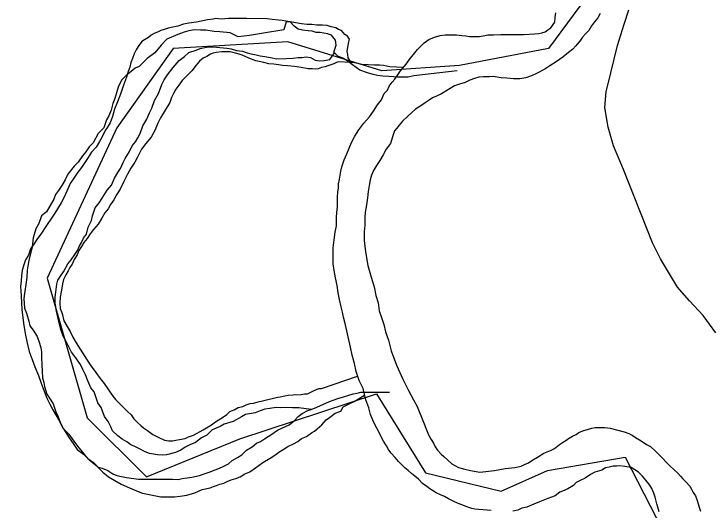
# Model space of a CAD drawing. Extents: x -561 to 1170, y 0 to 846.
# Drawn here: x 98.65 to 105.33, y 188.34 to 193.08 of the extents above; entities that cross this region are included whole.
import ezdxf

# ---------------------------------------------------------------- set-up
doc = ezdxf.new("R2010")
doc.units = 0
for name, color, linetype in [('GM_X_City_Street', 7, 'Continuous'), ('GM_X_Major_River', 7, 'Continuous'), ('GM_X_Township', 7, 'Continuous')]:
    doc.layers.add(name, color=color, linetype=linetype)

msp = doc.modelspace()

# ---------------------------------------------------------------- linework, layer by layer
at = {"layer": 'GM_X_City_Street'}
msp.add_lwpolyline([(105.3541, 190.0361), (105.2329, 190.2014), (105.1044, 190.3409), (104.9906, 190.4695), (104.9025, 190.6128), (104.8253, 190.7413), (104.7519, 190.8955), (104.4729, 191.5934), (104.3781, 191.8198), (104.3257, 191.9988), (104.2951, 192.1865), (104.3082, 192.335), (104.3519, 192.5185), (104.4173, 192.7804), (104.4784, 192.9812), (104.5254, 193.1194)], dxfattribs=at)
at = {"layer": 'GM_X_Major_River'}
for points in [[(102.3579, 188.7727), (102.3252, 188.8051), (102.2926, 188.8429), (102.2545, 188.8861), (102.2327, 188.9131), (102.2109, 188.9564), (102.1837, 188.9997), (102.1564, 189.0483), (102.1346, 189.097), (102.1073, 189.1457), (102.0801, 189.1998), (102.0582, 189.2539), (102.0417, 189.3189), (102.0144, 189.3946), (101.9869, 189.5029), (101.9487, 189.5786), (101.9213, 189.6653), (101.9048, 189.741), (101.8829, 189.8222), (101.8664, 189.898), (101.8168, 190.1254), (101.8004, 190.185), (101.7893, 190.2337), (101.7784, 190.2824), (101.7619, 190.3528), (101.7508, 190.4178), (101.7397, 190.4882), (101.7232, 190.5586), (101.7121, 190.629), (101.7011, 190.694), (101.7008, 190.7698), (101.7006, 190.8456), (101.7111, 190.9215), (101.7217, 190.9974), (101.7323, 191.0571), (101.7321, 191.1329), (101.7373, 191.1871), (101.7426, 191.2359), (101.7424, 191.2846), (101.7423, 191.3334), (101.7475, 191.3768), (101.7528, 191.4201), (101.7526, 191.4581), (101.7633, 191.5014), (101.7686, 191.5394), (101.7739, 191.5773), (101.7846, 191.6207), (101.8061, 191.6858), (101.8329, 191.7455), (101.8544, 191.7997), (101.8759, 191.854), (101.9082, 191.9137), (101.9459, 191.9734), (101.9945, 192.0385), (102.0484, 192.0983), (102.0862, 192.1526), (102.1239, 192.2123), (102.1616, 192.2612), (102.1885, 192.3209), (102.2209, 192.3535), (102.2371, 192.3915), (102.264, 192.4295), (102.291, 192.4567), (102.3126, 192.4892), (102.3449, 192.5381), (102.3827, 192.5816), (102.4097, 192.6141), (102.4258, 192.6413), (102.5068, 192.7391), (102.5392, 192.7717), (102.5716, 192.8043), (102.6148, 192.8369), (102.6689, 192.8588), (102.723, 192.8752), (102.7717, 192.8808), (102.8205, 192.8809), (102.8476, 192.881), (102.8801, 192.8811), (102.9289, 192.8759), (102.9668, 192.8706), (103.0048, 192.8653), (103.0319, 192.8653), (103.0698, 192.8655), (103.0969, 192.8656), (103.1348, 192.8711), (103.1781, 192.8821), (103.2323, 192.8822), (103.3027, 192.8824), (103.384, 192.8827), (103.4165, 192.8828), (103.5194, 192.8831), (103.6223, 192.8889), (103.6657, 192.8944), (103.6928, 192.8999), (103.7252, 192.9109), (103.7522, 192.9272), (103.7793, 192.949), (103.817, 193.0033), (103.8223, 193.0466), (103.8275, 193.09)], [(104.2501, 193.0859), (104.2286, 193.0425), (104.1963, 193.0045), (104.1693, 192.9665), (104.1424, 192.923), (104.11, 192.8904), (104.083, 192.8578), (104.0614, 192.8307), (104.0182, 192.7764), (103.9913, 192.7438), (103.948, 192.7111), (103.894, 192.6676), (103.8291, 192.6241), (103.7697, 192.5859), (103.721, 192.5533), (103.6507, 192.5151), (103.5966, 192.4879), (103.5425, 192.4714), (103.4829, 192.4604), (103.4233, 192.4602), (103.3583, 192.4655), (103.3041, 192.4707), (103.2662, 192.476), (103.2282, 192.4813), (103.1957, 192.4812), (103.1632, 192.4811), (103.1361, 192.481), (103.0928, 192.4754), (103.0495, 192.4645), (103.0062, 192.4481), (102.963, 192.4263), (102.9088, 192.4098), (102.8601, 192.3934), (102.7358, 192.3172), (102.6871, 192.2954), (102.6492, 192.279), (102.6168, 192.2572), (102.579, 192.23), (102.5303, 192.1974)], [(102.3714, 192.5686), (102.2419, 192.5757), (102.2093, 192.581), (102.1822, 192.5864), (102.1443, 192.5916), (102.0955, 192.5915), (101.9763, 192.5965), (101.9383, 192.6072), (101.9058, 192.6126), (101.8733, 192.6179), (101.846, 192.6611), (101.8405, 192.6936), (101.835, 192.7207), (101.8403, 192.764), (101.8509, 192.8129), (101.8563, 192.8399), (101.8399, 192.867), (101.8128, 192.8832), (101.7801, 192.921), (101.753, 192.9317), (101.7259, 192.9479), (101.6825, 192.9586), (101.6445, 192.9693), (101.6012, 192.9746), (101.547, 192.9744), (101.4982, 192.9797), (101.4548, 192.9796), (101.4006, 192.9848), (101.3464, 192.9955), (101.2922, 193.0061), (101.2489, 193.0114), (101.2163, 193.0167), (101.1784, 193.022), (101.1188, 193.0272), (101.07, 193.0325), (100.8749, 193.0373), (100.7882, 193.037), (100.7016, 193.0368), (100.6311, 193.0311), (100.5824, 193.0364), (100.5553, 193.0309), (100.5011, 193.0253), (100.3983, 193.0033), (100.3225, 192.9922), (100.2737, 192.9812), (100.2196, 192.9648), (100.1709, 192.9538), (100.1276, 192.9429), (100.0897, 192.9319), (100.0572, 192.921), (100.0302, 192.91), (99.9923, 192.8937), (99.9653, 192.8773), (99.9382, 192.8555), (99.9004, 192.8338), (99.8734, 192.8174), (99.841, 192.7686), (99.8195, 192.736), (99.8033, 192.698), (99.7873, 192.6546), (99.7711, 192.6167), (99.7604, 192.5733), (99.7443, 192.5299), (99.7283, 192.4757), (99.7014, 192.3997), (99.6746, 192.3238), (99.6424, 192.2424), (99.6155, 192.1719), (99.5941, 192.1014), (99.5726, 192.0417), (99.5457, 191.9983), (99.5241, 191.9657), (99.4972, 191.906), (99.4703, 191.8626), (99.438, 191.8083), (99.3948, 191.7594), (99.3624, 191.7106), (99.3301, 191.6617), (99.2978, 191.6128), (99.2654, 191.5694), (99.2385, 191.5314), (99.2115, 191.4934), (99.1899, 191.4608), (99.1362, 191.336), (99.1039, 191.2763), (99.0446, 191.1786), (99.0177, 191.1406), (98.9638, 191.0591), (98.9099, 190.9777), (98.8775, 190.9343), (98.8452, 190.88), (98.8128, 190.8365), (98.7914, 190.7768), (98.7644, 190.7335), (98.7483, 190.6846), (98.7323, 190.6304), (98.727, 190.5816)], [(101.7145, 192.7095), (101.708, 192.716), (101.7292, 192.7811), (101.7235, 192.8298), (101.6853, 192.8783), (101.6474, 192.8888), (101.577, 192.9046), (101.5392, 192.9043), (101.5013, 192.9149), (101.4634, 192.9201), (101.4093, 192.9251), (101.366, 192.9356), (101.3279, 192.9624), (101.2898, 193.0055), (101.252, 193.0053), (101.2308, 192.9293), (101.0364, 192.8955), (100.9014, 192.8729), (100.7934, 192.8613), (100.7174, 192.8987), (100.62, 192.9089), (100.5659, 192.9139), (100.4848, 192.9242), (100.4361, 192.9239), (100.3766, 192.9289), (100.3226, 192.9176), (100.2794, 192.9065), (100.2201, 192.8845), (100.1122, 192.8404), (100.0586, 192.7805), (99.9996, 192.7097), (99.9243, 192.655), (99.8491, 192.5787), (99.8113, 192.5622), (99.7737, 192.5294), (99.7253, 192.4912), (99.6823, 192.4476), (99.6503, 192.3824), (99.6186, 192.2739), (99.5973, 192.225), (99.5815, 192.1599), (99.5602, 192.1056), (99.5389, 192.0675), (99.5123, 191.9915), (99.4586, 191.937), (99.4105, 191.85), (99.3729, 191.8119), (99.3408, 191.7629), (99.3086, 191.7248), (99.2658, 191.6649), (99.2282, 191.6268), (99.1692, 191.5506), (99.1425, 191.4962), (99.1105, 191.4419), (99.0783, 191.3929), (99.0515, 191.3548), (99.0356, 191.3114), (98.9661, 191.1918), (98.9177, 191.1535), (98.8912, 191.0775), (98.8645, 191.0286), (98.838, 190.9418), (98.8278, 190.8551), (98.7962, 190.7249), (98.7857, 190.6707), (98.7806, 190.6327), (98.7757, 190.5623), (98.7705, 190.5189), (98.755, 190.4105), (98.7499, 190.3617), (98.7559, 190.2697), (98.7725, 190.2211), (98.7946, 190.1455), (98.8057, 190.1022), (98.8384, 190.0591), (98.8766, 189.9998), (98.8987, 189.935), (98.9098, 189.8917), (98.9155, 189.8539), (98.9158, 189.7997), (98.9217, 189.7293), (98.9221, 189.6698), (98.9279, 189.6048), (98.939, 189.5616), (98.9446, 189.5237), (98.9668, 189.4481), (98.9941, 189.4103), (99.0269, 189.3564)], [(100.1735, 192.5701), (100.2325, 192.6355), (100.281, 192.6737), (100.324, 192.7119), (100.3941, 192.734), (100.4318, 192.7505), (100.4912, 192.7618), (100.5344, 192.7675), (100.5885, 192.7624), (100.6859, 192.7523), (100.7292, 192.7472), (100.778, 192.7313), (100.8375, 192.7262), (100.8808, 192.7103), (100.9188, 192.6997), (100.9675, 192.6892), (101.0054, 192.6787), (101.0487, 192.6735), (101.1028, 192.6631), (101.1624, 192.6527), (101.2543, 192.6533), (101.3191, 192.6591), (101.3677, 192.6649), (101.4056, 192.6652), (101.4434, 192.6708), (101.4867, 192.6657), (101.5301, 192.6389), (101.5734, 192.6338), (101.6166, 192.6341), (101.6706, 192.6453), (101.7145, 192.7095)], [(101.8733, 192.6179), (101.7487, 192.6229), (101.7, 192.6011), (101.6513, 192.5847), (101.6242, 192.5737), (101.5917, 192.5682), (101.5592, 192.5573), (101.5322, 192.5518), (101.4996, 192.5571), (101.4617, 192.557), (101.3967, 192.5676), (101.3316, 192.5782), (101.2666, 192.5834), (101.2178, 192.5887), (101.1799, 192.594), (101.1365, 192.5993), (101.0877, 192.6046), (101.0389, 192.6152), (100.9955, 192.6259), (100.963, 192.6313), (100.8979, 192.6581), (100.8599, 192.6743), (100.8328, 192.685), (100.8057, 192.6958), (100.7677, 192.7065), (100.7189, 192.7172), (100.681, 192.717), (100.6377, 192.7169), (100.5835, 192.7113), (100.5564, 192.7058), (100.5294, 192.6949), (100.4969, 192.6731), (100.4591, 192.6567), (100.4266, 192.6296), (100.3943, 192.5915), (100.3511, 192.5372), (100.2971, 192.4829), (100.2593, 192.4448), (100.227, 192.4014), (100.2, 192.3634), (100.1785, 192.32), (100.1569, 192.282), (100.1409, 192.2331), (100.0547, 192.0866), (100.0278, 192.0377), (100.0009, 191.9726), (99.9632, 191.9021), (99.9147, 191.8423), (99.8715, 191.788), (99.8554, 191.7555), (99.8338, 191.712), (99.8069, 191.6632), (99.7691, 191.6089), (99.7369, 191.5492), (99.7046, 191.4787), (99.6669, 191.4081), (99.6346, 191.3538), (99.6077, 191.305), (99.5753, 191.2616), (99.5538, 191.2181), (99.5214, 191.1801), (99.4945, 191.1312), (99.4568, 191.0716), (99.4136, 191.0226), (99.3812, 190.9792), (99.3543, 190.9358), (99.3219, 190.8977), (99.3004, 190.8598), (99.2734, 190.8217), (99.2573, 190.7783), (99.2304, 190.7349), (99.2088, 190.6915), (99.1873, 190.6589), (99.1712, 190.6264), (99.1496, 190.5884), (99.1281, 190.545), (99.1174, 190.5016), (99.1068, 190.442), (99.0961, 190.3769), (99.0909, 190.3173), (99.0965, 190.2685), (99.113, 190.2198), (99.1294, 190.1494), (99.1621, 190.0954), (99.1894, 190.0467), (99.2167, 189.9926), (99.2494, 189.9385), (99.2875, 189.879), (99.3311, 189.8088), (99.3801, 189.7277), (99.4345, 189.6574), (99.4781, 189.5979), (99.5162, 189.5493), (99.5979, 189.4303), (99.625, 189.3979), (99.6631, 189.3601), (99.7012, 189.3223), (99.7392, 189.2845), (99.7718, 189.2521), (99.7991, 189.2143), (99.8371, 189.1764)], [(102.8857, 192.5371), (102.4718, 192.4883), (102.4178, 192.4771), (102.3151, 192.4764), (102.234, 192.4813), (102.1745, 192.4863), (102.1258, 192.4914), (102.0825, 192.5019), (102.0283, 192.5178), (101.9578, 192.5444), (101.8872, 192.5927), (101.8437, 192.6248), (101.7949, 192.657), (101.7461, 192.6783), (101.7145, 192.7095)], [(101.4919, 189.304), (101.3735, 189.3183), (101.3141, 189.3179), (101.2546, 189.3229), (101.2006, 189.3171), (101.1572, 189.3223), (101.0978, 189.311), (101.0492, 189.3053), (101.0061, 189.2887), (100.9575, 189.2722), (100.9036, 189.261), (100.8658, 189.2553), (100.828, 189.2334), (100.7472, 189.1895), (100.6609, 189.1618), (100.6232, 189.1399), (100.5477, 189.1069), (100.494, 189.0578), (100.4455, 189.0304), (100.3863, 188.9867), (100.3324, 188.9646), (100.2893, 188.9427), (100.2462, 188.9153), (100.1977, 188.8933), (100.1114, 188.8711), (100.0681, 188.8653), (100.0249, 188.8705), (99.9491, 188.8808), (99.9057, 188.8967), (99.846, 188.9288), (99.8081, 188.9502), (99.7701, 188.9662), (99.7321, 188.993), (99.6887, 189.0198), (99.6452, 189.052), (99.5962, 189.1004), (99.5798, 189.1382), (99.5524, 189.1867), (99.5196, 189.2353), (99.4866, 189.3217), (99.4539, 189.3647), (99.4208, 189.4728), (99.3881, 189.5105), (99.3606, 189.5753), (99.3386, 189.6347), (99.3113, 189.6833), (99.2893, 189.7319), (99.2347, 189.8073), (99.202, 189.8504), (99.1855, 189.8882), (99.1527, 189.9529), (99.1253, 190.0015), (99.1034, 190.0555), (99.0922, 190.1041), (99.0812, 190.142), (99.07, 190.2015), (99.0589, 190.2393), (99.0532, 190.2826), (99.0475, 190.3205), (99.0472, 190.3746), (99.0523, 190.4234), (99.0626, 190.4993), (99.0732, 190.5372), (99.1, 190.5753), (99.1267, 190.6188), (99.1694, 190.695), (99.2016, 190.7331), (99.2337, 190.782), (99.2605, 190.8201), (99.2765, 190.8581), (99.2979, 190.8962), (99.3192, 190.9397), (99.346, 190.9778), (99.3618, 191.0428), (99.3938, 191.108), (99.4043, 191.1514), (99.4308, 191.2274), (99.4684, 191.2764), (99.4951, 191.3199), (99.5433, 191.3961), (99.5862, 191.4451), (99.6128, 191.5103), (99.6449, 191.5647), (99.6717, 191.6027), (99.6983, 191.6625), (99.7143, 191.7005), (99.7571, 191.7658), (99.7838, 191.8201), (99.816, 191.8583), (99.8373, 191.8963), (99.8587, 191.9397), (99.8852, 192.0103), (99.9227, 192.0756), (99.9493, 192.1353), (99.9706, 192.1788), (99.9972, 192.2548), (100.0346, 192.32), (100.0664, 192.4069), (100.0878, 192.4504), (100.1199, 192.4993), (100.1735, 192.5701)], [(102.5303, 192.1974), (102.487, 192.1701), (102.4546, 192.1429), (102.4114, 192.0994), (102.3628, 192.0559), (102.3304, 192.0179), (102.3088, 191.9908), (102.2873, 191.9636), (102.2712, 191.9148), (102.2498, 191.8443), (102.2066, 191.79), (102.1797, 191.7357), (102.1474, 191.6814), (102.115, 191.6326), (102.0881, 191.5837), (102.0666, 191.5403), (102.0559, 191.4969), (102.0452, 191.4427), (102.0346, 191.3831), (102.0294, 191.3235), (102.0188, 191.2584), (102.0082, 191.1879), (102.003, 191.1338), (102.0032, 191.0633), (101.998, 190.9983), (101.9983, 190.917), (102.0095, 190.8087), (102.0316, 190.6788), (102.0646, 190.5651), (102.0919, 190.473), (102.1085, 190.3918), (102.1304, 190.3215), (102.1415, 190.2457), (102.1634, 190.1807), (102.1853, 190.1158), (102.2018, 190.0454), (102.2291, 189.9642), (102.2566, 189.8614), (102.3058, 189.726), (102.3659, 189.5908), (102.4204, 189.4826), (102.4695, 189.3961), (102.5022, 189.3312), (102.524, 189.2825), (102.5459, 189.2284), (102.6115, 189.0606), (102.6387, 189.0173), (102.6605, 188.9795), (102.6769, 188.947), (102.6987, 188.9146), (102.7313, 188.8768), (102.7585, 188.8552), (102.7965, 188.8174), (102.8346, 188.785), (102.8617, 188.7688), (102.8997, 188.7473), (102.9594, 188.7312), (103.0136, 188.7206), (103.0678, 188.7099), (103.1003, 188.7046), (103.2412, 188.7213), (103.344, 188.7378), (103.4361, 188.749), (103.4956, 188.76), (103.5281, 188.7764), (103.566, 188.7928), (103.5984, 188.8145), (103.6525, 188.8472), (103.7119, 188.8853), (103.7769, 188.9126), (103.8147, 188.929), (103.8633, 188.967), (103.8904, 188.9888), (103.9228, 189.0052), (103.9498, 189.0269), (103.9877, 189.0487), (104.0201, 189.0651), (104.0472, 189.0814), (104.085, 189.0978), (104.1392, 189.1142), (104.1716, 189.1251), (104.1987, 189.1306), (104.2258, 189.1307), (104.2529, 189.1308), (104.2962, 189.131), (104.345, 189.1257), (104.4806, 189.0882), (104.524, 189.0721), (104.5565, 189.0559), (104.5891, 189.0343), (104.6271, 189.0128), (104.6597, 188.9912), (104.6923, 188.9697), (104.7303, 188.9481), (104.7792, 188.9049), (104.8118, 188.8725), (104.8499, 188.8347), (104.8825, 188.7969), (104.9151, 188.7645), (104.9586, 188.7267), (104.9912, 188.6943)], [(98.727, 190.5816), (98.7218, 190.5328), (98.7165, 190.4786), (98.7223, 190.3866), (98.7282, 190.2566), (98.7448, 190.1266), (98.7614, 190.0291), (98.778, 189.9533), (98.8, 189.8558), (98.8273, 189.7801), (98.8546, 189.7098), (98.8874, 189.6286), (98.9148, 189.5528), (98.9421, 189.477), (98.9694, 189.4121), (98.9967, 189.3526), (99.024, 189.2985), (99.0567, 189.2444), (99.0894, 189.1904), (99.1221, 189.1254), (99.1765, 189.066), (99.2255, 189.0012), (99.2745, 188.9363), (99.3235, 188.8769), (99.3724, 188.8228), (99.4213, 188.7851), (99.4647, 188.7419), (99.5028, 188.7041), (99.5572, 188.6609), (99.6169, 188.6231), (99.6766, 188.5908), (99.758, 188.5532), (99.8231, 188.5263), (99.8828, 188.5048), (100.0563, 188.4674), (100.1159, 188.4676), (100.1863, 188.4678), (100.2405, 188.4734), (100.3054, 188.4844), (100.3812, 188.5064), (100.4515, 188.5391), (100.5273, 188.5556), (100.5598, 188.5665), (100.5868, 188.5774), (100.6193, 188.5884), (100.6572, 188.5994), (100.6897, 188.6157), (100.7275, 188.6321), (100.7708, 188.643), (100.8141, 188.6594), (100.8574, 188.6866), (100.906, 188.7085), (100.9601, 188.7466), (101.0304, 188.7956), (101.1007, 188.8391), (101.1439, 188.8663), (101.1817, 188.8936), (101.225, 188.9208), (101.2682, 188.948), (101.3223, 188.9753), (101.3656, 188.9971), (101.398, 189.0243), (101.4467, 189.0461), (101.4953, 189.0788), (101.5224, 189.0951), (101.5494, 189.1168), (101.5926, 189.1549), (101.6358, 189.2038), (101.6682, 189.2256), (101.7222, 189.2691), (101.7764, 189.2855), (101.7979, 189.3289), (101.8682, 189.3617), (101.9007, 189.378), (102.0001, 189.4386)], [(99.8371, 189.1764), (99.8643, 189.1495), (99.8915, 189.1279), (99.9295, 189.1009), (99.9784, 189.0632), (100.0109, 189.047), (100.0381, 189.0362), (100.0923, 189.0093), (100.1303, 189.004), (100.1682, 189.0041), (100.2007, 189.0096), (100.2332, 189.0152), (100.2873, 189.0262), (100.3198, 189.0425), (100.3685, 189.0589), (100.4604, 189.108), (100.5415, 189.157), (100.5793, 189.1842), (100.655, 189.2332), (100.6875, 189.255), (100.7145, 189.2822), (100.7578, 189.2986), (100.7956, 189.3204), (100.8389, 189.3313), (100.8714, 189.3477), (100.9092, 189.3586), (100.9417, 189.3642), (100.985, 189.3751), (101.0283, 189.3861), (101.0771, 189.3971), (101.1204, 189.4081), (101.1691, 189.4191), (101.1962, 189.4246), (101.2232, 189.4301), (101.2719, 189.441), (101.3207, 189.4412), (101.3965, 189.4469), (101.4291, 189.4524), (101.4561, 189.4525), (101.521, 189.4852), (101.5643, 189.5016), (101.5914, 189.5017), (101.5914, 189.5017), (101.9349, 189.6224)], [(101.4919, 189.304), (101.5465, 189.3249), (101.6651, 189.3799), (101.7028, 189.391), (101.746, 189.4075), (101.8, 189.4241), (101.8431, 189.4353), (101.8917, 189.4518), (101.9295, 189.4575), (101.9673, 189.4686), (102.2408, 189.4694)], [(99.0269, 189.3564), (99.0544, 189.2808), (99.0763, 189.2322), (99.0984, 189.1728), (99.1257, 189.1188), (99.1804, 189.0326), (99.2186, 188.9787), (99.2568, 188.9194), (99.3165, 188.8765), (99.3601, 188.8334), (99.4144, 188.7959), (99.4579, 188.7529), (99.4959, 188.7423), (99.5501, 188.721), (99.5989, 188.6888), (99.6369, 188.6729), (99.6802, 188.6623), (99.7289, 188.6518), (99.8426, 188.6364), (100.167, 188.6386), (100.221, 188.6336), (100.2588, 188.6446), (100.3074, 188.6504), (100.3507, 188.6561), (100.4262, 188.6729), (100.4694, 188.6894), (100.5287, 188.706), (100.5665, 188.7225), (100.6096, 188.7391), (100.6581, 188.7611), (100.7012, 188.7831), (100.7389, 188.8158), (100.7873, 188.8432), (100.8304, 188.8706), (100.8734, 188.9142), (100.9272, 188.947), (100.9703, 188.9798), (101.008, 188.9963), (101.0457, 189.0237), (101.1157, 189.0674), (101.1695, 189.1058), (101.245, 189.1388), (101.2827, 189.1553), (101.331, 189.1989), (101.3687, 189.2371), (101.4063, 189.2644), (101.4602, 189.2918), (101.4919, 189.304)], [(103.2099, 188.3365), (103.0528, 188.3522), (103.0257, 188.3576), (102.9768, 188.3737), (102.9389, 188.3898), (102.8955, 188.4059), (102.8466, 188.4275), (102.8032, 188.449), (102.7652, 188.4706), (102.7272, 188.4867), (102.6838, 188.5082), (102.6512, 188.5298), (102.6241, 188.546), (102.5969, 188.5675), (102.5535, 188.5945), (102.5154, 188.6377), (102.4828, 188.6647), (102.4502, 188.6917), (102.4176, 188.7187), (102.385, 188.7456), (102.3579, 188.7727)], [(104.8137, 188.3253), (104.8027, 188.3686), (104.7918, 188.4011), (104.7862, 188.4282), (104.7753, 188.4661), (104.7643, 188.5039), (104.7425, 188.5472), (104.7262, 188.5797), (104.688, 188.6283), (104.6554, 188.6661), (104.6173, 188.7039), (104.5468, 188.7471), (104.4871, 188.7577), (104.4384, 188.763), (104.4113, 188.7629), (104.3733, 188.7628), (104.3355, 188.7518), (104.303, 188.7463), (104.2651, 188.7245), (104.2002, 188.7026), (104.1569, 188.6808), (104.1083, 188.6481), (104.0542, 188.6209), (104.0217, 188.6045), (103.9947, 188.5774), (103.9406, 188.5447), (103.892, 188.5229), (103.8649, 188.5119), (103.8217, 188.4793), (103.7514, 188.452), (103.6702, 188.4192), (103.6161, 188.3974), (103.5512, 188.3701), (103.5024, 188.3591), (103.4646, 188.3427), (103.4158, 188.3317)], [(104.9912, 188.6943), (105.0184, 188.6673), (105.0402, 188.6403), (105.0673, 188.6133), (105.1054, 188.57), (105.1218, 188.543), (105.1382, 188.5105), (105.1599, 188.4781), (105.1763, 188.4348), (105.1928, 188.3807), (105.2092, 188.332)]]:
    msp.add_lwpolyline(points, dxfattribs=at)
at = {"layer": 'GM_X_Township'}
msp.add_lwpolyline([(94.9365, 194.3754), (104.1165, 194.3195), (104.3326, 193.8807), (104.175, 193.3174), (103.7577, 192.7488), (102.9076, 192.5867), (102.1658, 192.5383), (101.2674, 192.815), (100.1737, 192.7505), (99.637, 191.9924), (98.9698, 190.5572), (99.3529, 189.2245), (99.9208, 188.6609), (100.809, 189.0234), (102.1142, 189.4507), (102.5844, 188.6975), (103.3043, 188.5239), (103.7484, 188.7187), (104.4903, 188.8483), (104.8469, 188.1548)], dxfattribs=at)

doc.saveas('drawing.dxf')
